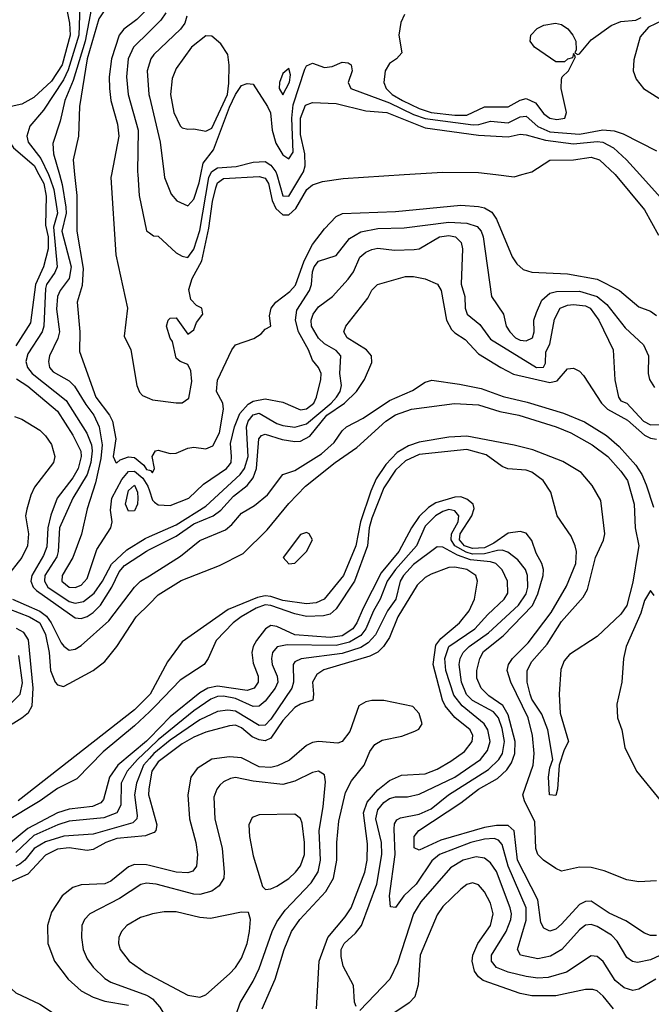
# Model space of a CAD drawing. Header units: inches. Extents: x 990535 to 1117859, y 769386 to 892122.
# Tile 560 of 656: x 1079563 to 1081692, y 807205 to 810522. Entities that reach past the tile are written whole.
import ezdxf

# ---------------------------------------------------------------- set-up
doc = ezdxf.new("R2010")
doc.units = ezdxf.units.IN
doc.header["$MEASUREMENT"] = 0
for name, color, linetype in [('B0870', 7, 'Continuous'), ('B0871', 7, 'Continuous'), ('B0880', 7, 'Continuous'), ('B0881', 7, 'Continuous')]:
    doc.layers.add(name, color=color, linetype=linetype)

msp = doc.modelspace()

# ---------------------------------------------------------------- linework, layer by layer
at = {"layer": 'B0870', "color": 5}
for points, elevation in [([(1079627.7, 810000), (1079643.5, 809970), (1079651.9, 809928.1), (1079650.2, 809830), (1079658.8, 809790), (1079658.3, 809750), (1079643, 809690), (1079616.2, 809630), (1079599.6, 809500.4), (1079550, 809423.8)], 2520), ([(1079659.4, 810000), (1079665.9, 809985.9), (1079677.7, 809950), (1079689.9, 809870), (1079676.5, 809823.5), (1079688.7, 809690), (1079681.5, 809670), (1079653.3, 809630), (1079650, 809616.8), (1079643.5, 809490), (1079638.4, 809470), (1079590, 809396.6), (1079583.5, 809370), (1079589.1, 809350), (1079605.1, 809330), (1079719.2, 809239.2), (1079789.4, 809129.4), (1079804.7, 809090), (1079807.5, 809070), (1079802, 809030), (1079789.8, 808990.2), (1079742.2, 808910), (1079697.4, 808810), (1079692.6, 808730), (1079687.4, 808712.6), (1079647.5, 808650), (1079646.3, 808630), (1079657.4, 808610), (1079730, 808561.6), (1079750, 808556.1), (1079778.1, 808561.9), (1079814.2, 808590), (1079842.4, 808630), (1079871.9, 808688.1), (1079923.6, 808736.4), (1079985.3, 808774.7), (1080000, 808781.1)], 2540), ([(1079696.8, 810000), (1079706.4, 809966.4), (1079717.9, 809890), (1079718.9, 809870), (1079704.9, 809810), (1079736.5, 809690), (1079729.8, 809650), (1079698.6, 809610), (1079689.8, 809590), (1079687.3, 809547.3), (1079697.2, 809470), (1079691.6, 809448.4), (1079663.4, 809390), (1079659.4, 809370), (1079662.9, 809350), (1079675.8, 809335.8), (1079730, 809305.9), (1079747.7, 809287.7), (1079785.2, 809225.2), (1079812.1, 809190), (1079830.4, 809150.4), (1079840.6, 809090), (1079836, 809044), (1079818.6, 808961.4), (1079790, 808874.3), (1079770.8, 808789.2), (1079742.1, 808710), (1079705.7, 808650), (1079704.8, 808630), (1079729.5, 808610), (1079750, 808608.6), (1079770, 808617.2), (1079790, 808639.2), (1079822.5, 808737.5), (1079870, 808810.6), (1079873.9, 808830), (1079868.4, 808870), (1079872.9, 808910), (1079906.5, 808973.5), (1079930, 808999.8), (1079950, 809000.8), (1079977.3, 808977.3), (1079995, 808950), (1080000, 808934.5)], 2560), ([(1079747.8, 810000), (1079754.9, 809930), (1079755.4, 809810), (1079776.2, 809683.8), (1079773.1, 809626.9), (1079756, 809570), (1079765.7, 809470), (1079764.5, 809404.5), (1079819.9, 809250), (1079865.9, 809190), (1079875.4, 809170), (1079886.4, 809110), (1079877.5, 809050), (1079887.2, 809030), (1079890, 809028.6), (1079901.2, 809038.8), (1079930, 809049.5), (1079950, 809046.9), (1079981, 809021), (1079990, 809006.9), (1080000, 809004.1)], 2580), ([(1079872.4, 810000), (1079870.5, 809990), (1079886.6, 809730), (1079925.9, 809550), (1079915.4, 809455.4), (1079937.8, 809410), (1079957.9, 809290), (1079966.9, 809266.9), (1079976.3, 809256.3), (1080000, 809246.1)], 2620), ([(1079960.5, 810000), (1079965, 809930), (1079990, 809810.4), (1080000, 809803.7)], 2640), ([(1079552.4, 809312.4), (1079590, 809287.6), (1079690, 809202.8), (1079742.1, 809122.1), (1079768.4, 809068.4), (1079769.8, 809050), (1079760.1, 809010), (1079741.5, 808978.5), (1079688.5, 808910), (1079667.3, 808852.7), (1079658, 808810), (1079654.4, 808745.6), (1079643, 808717), (1079603.5, 808650), (1079600.6, 808630), (1079608.1, 808610), (1079619.2, 808599.2), (1079750, 808507.4), (1079770, 808505), (1079790, 808511.9), (1079810, 808524.6), (1079835.2, 808550), (1079872.9, 808610), (1079897.6, 808662.4), (1079916.3, 808683.7), (1079990, 808731.7), (1080000, 808736.8)], 2520), ([(1079544.8, 809184.8), (1079570, 809176.3), (1079630, 809139.2), (1079650, 809120.3), (1079670, 809090.6), (1079680.6, 809050), (1079676.2, 809030), (1079612.9, 808947.1), (1079599.8, 808920.2), (1079586.5, 808873.5), (1079582.6, 808850), (1079592.2, 808790), (1079589.4, 808750), (1079570, 808709.9), (1079517.2, 808642.8)], 2480), ([(1079538.6, 808570), (1079630, 808529.5), (1079652.7, 808512.7), (1079669.2, 808490), (1079702.7, 808422.7), (1079711.1, 808411.1), (1079730, 808397.8), (1079750, 808401.2), (1079770, 808413.4), (1079863.5, 808496.5), (1079950, 808610.1), (1079970.4, 808630), (1080000, 808648.6)], 2480), ([(1079490, 808551), (1079595.5, 808510), (1079630, 808490), (1079650, 808450.7), (1079662.4, 808390), (1079666.9, 808330), (1079682.1, 808290), (1079690, 808280.7), (1079710, 808276.1), (1079730, 808285.3), (1079810.5, 808330), (1079850, 808359.9), (1079890.2, 808409.8), (1079954.9, 808510), (1080000, 808554.5)], 2460), ([(1079510, 808133.2), (1079569.5, 808170.5), (1079591.9, 808188.1), (1079604.3, 808210), (1079607.9, 808270), (1079592.7, 808432.7), (1079577, 808457), (1079551.3, 808471.3)], 2460), ([(1079530, 808216), (1079563.7, 808250), (1079571.9, 808288.1), (1079559.5, 808379.5)], 2480), ([(1080000, 808247.1), (1079950, 808196.8), (1079557.8, 807890)], 2460), ([(1080000, 808190.5), (1079950, 808143), (1079844.3, 808055.7), (1079755.5, 807964.5), (1079690, 807931.7), (1079631.9, 807890), (1079510, 807817.7)], 2480), ([(1080000, 808101.6), (1079990, 808091.4), (1079894.1, 808010), (1079865.1, 807970), (1079845.2, 807894.8), (1079836, 807884), (1079808.2, 807871.8), (1079730, 807861.9), (1079690, 807850), (1079590, 807797.2), (1079531.5, 807748.5), (1079510, 807738.4), (1079350, 807726.8), (1079330, 807718.8), (1079270, 807680.5), (1079190, 807654.1), (1079119.7, 807610), (1079110.8, 807590), (1079106.1, 807553.9), (1079109.5, 807510), (1079178.4, 807390), (1079230, 807266.8), (1079280.3, 807200.3)], 2520), ([(1080000, 808067.6), (1079960, 808030), (1079924.5, 807990), (1079904.8, 807950), (1079903.9, 807876.1), (1079890.2, 807849.8), (1079846.5, 807833.5), (1079730, 807821.6), (1079690.7, 807810), (1079610, 807773.3), (1079550, 807716.4)], 2540), ([(1080000, 808032.7), (1079980.6, 808010), (1079956, 807950), (1079949.2, 807910), (1079958.6, 807841.4), (1079957.1, 807830), (1079943.9, 807816.1), (1079810, 807777.5), (1079711.8, 807771.8), (1079650, 807752.4), (1079611.9, 807730), (1079579.9, 807690), (1079563.3, 807676.7), (1079549.7, 807670.3)], 2560), ([(1080000, 807943.7), (1079997.7, 807930), (1079997, 807910), (1080000, 807899.6)], 2580), ([(1080000, 807777.8), (1079987.4, 807772.6), (1079890, 807763.7), (1079852.6, 807750), (1079810, 807726.1), (1079790, 807723.3), (1079730, 807732.2), (1079690, 807727.2), (1079650, 807707.8), (1079590, 807643.6), (1079470.2, 807590), (1079445.7, 807570), (1079430.8, 807550), (1079417.8, 807522.2), (1079413.1, 807490), (1079426.5, 807410), (1079457.2, 807350), (1079499.4, 807290), (1079550, 807244), (1079630, 807205.1), (1079710, 807152.7)], 2580), ([(1080000, 807672.3), (1079990, 807674.8), (1079950, 807675.8), (1079930, 807668.4), (1079870, 807619.7), (1079850, 807610.6), (1079770, 807607.6), (1079741.9, 807598.1), (1079706.3, 807570), (1079670, 807515.3), (1079656.2, 807470), (1079658, 807410), (1079680.4, 807350), (1079725.8, 807290), (1079769.5, 807250), (1079810, 807229.1), (1079850, 807215.1), (1079930, 807202.4)], 2620), ([(1080000, 807611.9), (1079990, 807612.8), (1079971.3, 807608.7), (1079899.2, 807560.8), (1079798.8, 807510), (1079781.7, 807490), (1079772.5, 807470), (1079770.7, 807430), (1079776.4, 807390), (1079790, 807358), (1079810.1, 807330), (1079850, 807291.3), (1079870, 807279.2), (1079990, 807235.5), (1080000, 807229.5)], 2640), ([(1080000, 807506.8), (1079970, 807497.5), (1079924, 807470), (1079906, 807450), (1079896.6, 807430), (1079895.9, 807410), (1079901.9, 807390), (1079931.6, 807350), (1079988.6, 807310), (1080000, 807304)], 2660)]:
    msp.add_lwpolyline(points, dxfattribs=dict(at, elevation=elevation))
at = {"layer": 'B0870', "color": 5, "elevation": 2540}
msp.add_lwpolyline([(1079930, 808866.2), (1079919.6, 808890), (1079930, 808935.9), (1079950, 808953.6), (1079960.2, 808930), (1079960.5, 808910), (1079959.5, 808890), (1079950, 808867.8)], close=True, dxfattribs=at)
at = {"layer": 'B0871', "color": 5}
for points, elevation in [([(1080000, 811342.7), (1079971, 811351), (1079910, 811390.3), (1079850, 811395.9), (1079810, 811379.6), (1079720.9, 811319.1), (1079704.1, 811295.9), (1079694.7, 811270), (1079692.1, 811230), (1079703, 811190), (1079749.2, 811109.2), (1079816.1, 810956.1), (1079837, 810857), (1079913.3, 810690), (1079912.5, 810650), (1079903.9, 810610), (1079889.2, 810590.8), (1079850, 810555.6), (1079830, 810524.5), (1079790.6, 810390), (1079764.8, 810230), (1079761.3, 810130), (1079742.6, 810050), (1079747.8, 810000)], 2580), ([(1080000, 810595.8), (1079995.9, 810570), (1079984.4, 810550), (1079957.1, 810522.9), (1079913.8, 810490), (1079898.2, 810470), (1079872.5, 810390), (1079864.4, 810330), (1079864.9, 810290), (1079870.4, 810250), (1079892.1, 810170), (1079896.5, 810130), (1079872.4, 810000)], 2620), ([(1079716.4, 810583.6), (1079730.9, 810510), (1079732.7, 810470), (1079705.6, 810370), (1079670, 810314.9), (1079610, 810259.6), (1079570, 810238), (1079498, 810222), (1079479.3, 810210), (1079471.6, 810190), (1079481.9, 810170), (1079510, 810138.4), (1079541.6, 810090), (1079611.3, 810031.3), (1079627.7, 810000)], 2520), ([(1079765.4, 810570), (1079762.2, 810470), (1079726.5, 810353.5), (1079710, 810319.5), (1079643, 810217), (1079596.7, 810163.3), (1079586.3, 810130), (1079591.3, 810110), (1079634.2, 810054.2), (1079659.4, 810000)], 2540), ([(1079803.7, 810556.3), (1079782.9, 810450), (1079742.8, 810317.2), (1079714.7, 810250), (1079699.6, 810180.4), (1079674.6, 810105.4), (1079676.9, 810070), (1079696.8, 810000)], 2560), ([(1080000, 810482.6), (1079946.7, 810430), (1079928.8, 810390), (1079922.5, 810330), (1079928.7, 810270), (1079961.7, 810150), (1079959.9, 810010), (1079960.5, 810000)], 2640), ([(1080000, 810375.9), (1079992, 810350), (1079998.1, 810270), (1080000, 810262.3)], 2660)]:
    msp.add_lwpolyline(points, dxfattribs=dict(at, elevation=elevation))
at = {"layer": 'B0880', "color": 5}
for points, elevation in [([(1080000, 809803.7), (1080014.2, 809794.2), (1080030, 809792.9), (1080090, 809736.2), (1080110, 809725.1), (1080130, 809720.7), (1080150, 809749.4), (1080170, 809811.5), (1080200.8, 809990), (1080205.3, 810000)], 2640), ([(1080000, 809246.1), (1080010, 809241.8), (1080090, 809231.2), (1080110, 809231.1), (1080132.5, 809247.5), (1080142.9, 809302.9), (1080139.6, 809339.6), (1080130, 809360.4), (1080104.2, 809370), (1080090, 809382), (1080078.2, 809438.2), (1080070, 809449.5), (1080057.6, 809490), (1080063.7, 809510), (1080070, 809516.3), (1080090, 809518), (1080130, 809462.8), (1080150, 809477.3), (1080158.6, 809501.4), (1080180.5, 809530), (1080176.9, 809550), (1080159.1, 809559.1), (1080139.7, 809579.7), (1080132.7, 809612.7), (1080144.2, 809650), (1080176.4, 809710), (1080200.8, 809819.2), (1080212.3, 809910), (1080224.4, 809955.6), (1080230, 809972), (1080250, 809986.8), (1080370, 809993.9), (1080390, 809988.4), (1080401.1, 809970), (1080413.5, 809913.5), (1080426.1, 809886.1), (1080450, 809864.4), (1080470, 809864.9), (1080493.9, 809886.1), (1080531.3, 809950), (1080550, 809966.1), (1080583.2, 809976.8), (1080652.9, 809987.1), (1080859.2, 810000)], 2620), ([(1080049.8, 810000), (1080050.9, 809990.9), (1080073.9, 809933.9), (1080092, 809912), (1080130, 809895.2), (1080150, 809917.4), (1080167.9, 809972.1), (1080173.5, 810000)], 2660), ([(1080429.4, 810000), (1080450, 809928.2), (1080470, 809927.6), (1080513.5, 810000)], 2640), ([(1081167.9, 810000), (1081230, 809992.5), (1081255.5, 810000)], 2620), ([(1081570.1, 810000), (1081670, 809881.7), (1081716.5, 809796.5)], 2620), ([(1081654.1, 810000), (1081723.1, 809923.1)], 2640), ([(1080000, 809004.1), (1080003.2, 809003.2), (1080010, 808995.7), (1080017.6, 809010), (1080008.9, 809050), (1080021.1, 809070), (1080030, 809072.3), (1080070, 809061.1), (1080090, 809061.3), (1080130, 809078.4), (1080150, 809081.6), (1080190, 809076.5), (1080213.6, 809086.4), (1080236.3, 809130), (1080249.9, 809209.9), (1080247.5, 809230), (1080226.5, 809270), (1080230, 809307.7), (1080277.8, 809410), (1080290, 809426.6), (1080352.2, 809447.8), (1080376.6, 809463.4), (1080390, 809479.6), (1080409.5, 809490), (1080404.7, 809524.7), (1080410.4, 809550), (1080426.8, 809570), (1080474, 809606), (1080492.6, 809627.4), (1080522.1, 809710), (1080550, 809764.2), (1080590, 809817.3), (1080630, 809859.3), (1080651.2, 809868.8), (1080830, 809875.4), (1081050, 809897.1), (1081110, 809892.8), (1081130, 809888.1), (1081154.2, 809874.2), (1081170.5, 809850.5), (1081223.5, 809723.5), (1081239.5, 809699.5), (1081260.2, 809680.2), (1081290, 809671.3), (1081410, 809665.9), (1081510, 809648.1), (1081585.1, 809610), (1081650, 809555.2), (1081690, 809540.2), (1081710, 809525.5)], 2580), ([(1080000, 808934.5), (1080010, 808903.2), (1080017.1, 808897.1), (1080030, 808887.5), (1080070, 808885.8), (1080132.9, 808910), (1080182.2, 808957.8), (1080260.4, 809010), (1080270, 809022), (1080275.7, 809030), (1080277.1, 809050), (1080273.8, 809093.8), (1080286.6, 809150), (1080305.1, 809194.9), (1080333.4, 809226.6), (1080350, 809237.1), (1080390, 809245.1), (1080450, 809233.6), (1080510, 809208), (1080530, 809210.6), (1080554, 809230), (1080563.6, 809250), (1080578.5, 809310), (1080579.2, 809330), (1080570.5, 809350), (1080550, 809375), (1080536.7, 809410), (1080502.7, 809470), (1080493, 809510), (1080496.6, 809543.4), (1080539.6, 809610), (1080547, 809630), (1080550, 809672.6), (1080555.6, 809690), (1080570, 809708.6), (1080630, 809727.2), (1080674.6, 809785.4), (1080713, 809807), (1080770, 809819.1), (1080859.3, 809820.7), (1081010, 809840), (1081070, 809837), (1081105.4, 809825.4), (1081119.1, 809810), (1081125.1, 809790), (1081153.8, 809590), (1081194.2, 809530), (1081202.6, 809490), (1081215.5, 809470), (1081235, 809450), (1081250, 809442.5), (1081270, 809439.9), (1081291.3, 809450), (1081297.1, 809470), (1081296.6, 809510), (1081304.9, 809535.1), (1081323.3, 809576.7), (1081350, 809601.1), (1081373.2, 809606.8), (1081450, 809607.2), (1081510, 809589), (1081542.6, 809562.6), (1081604.2, 809484.2), (1081666.2, 809426.2), (1081682.7, 809390), (1081681.9, 809330), (1081686.5, 809310), (1081703.1, 809283.1)], 2560), ([(1080000, 808781.1), (1080090, 808820), (1080190, 808882.8), (1080305.7, 808990), (1080321.1, 809010), (1080333.5, 809050), (1080327.2, 809150), (1080333.6, 809170), (1080350, 809191.1), (1080370, 809196.5), (1080430, 809161.8), (1080450, 809154.7), (1080490.2, 809149.8), (1080530, 809160.9), (1080612.6, 809230), (1080631.4, 809250), (1080643.2, 809270), (1080647.8, 809290), (1080641.6, 809330), (1080645.4, 809390), (1080630, 809407.4), (1080590, 809429.6), (1080570, 809449.6), (1080546.1, 809490), (1080545, 809510), (1080552.3, 809530), (1080570, 809555.1), (1080617.3, 809590), (1080670, 809648.2), (1080687.8, 809672.2), (1080710, 809722.2), (1080730, 809738.9), (1080750, 809748.4), (1080770, 809752.9), (1080826, 809746), (1080892.4, 809747.6), (1080910, 809750.5), (1080977.7, 809790), (1081010, 809794.8), (1081032.4, 809790), (1081051.2, 809771.2), (1081056, 809750), (1081051.5, 809631.5), (1081063.8, 809590), (1081064.7, 809550), (1081071, 809530), (1081114.7, 809494.7), (1081150, 809445.4), (1081305.2, 809350), (1081328.4, 809351.6), (1081335.1, 809364.9), (1081337.3, 809402.7), (1081350.6, 809429.4), (1081366.3, 809513.7), (1081385.3, 809550), (1081410, 809560.5), (1081430, 809563.1), (1081470, 809558.4), (1081486.1, 809550), (1081515.3, 809510), (1081564.3, 809410), (1081569, 809309), (1081581.5, 809250), (1081590, 809237.6), (1081610, 809230.3), (1081666.2, 809170), (1081690, 809157.3), (1081790, 809159.2)], 2540), ([(1080000, 808736.8), (1080090, 808782.6), (1080150, 808823.4), (1080215.3, 808850), (1080240.7, 808870), (1080283.3, 808916.7), (1080330, 808953), (1080350, 808978.5), (1080361.7, 809010), (1080368.8, 809110), (1080378.4, 809121.6), (1080390, 809125.9), (1080447.4, 809107.4), (1080490, 809101.5), (1080510, 809102.2), (1080541.4, 809118.6), (1080597.9, 809190), (1080657.7, 809230), (1080698.4, 809270), (1080724.8, 809310), (1080750, 809367.4), (1080748.6, 809390), (1080731.7, 809410), (1080667, 809450), (1080655.9, 809470), (1080662, 809490), (1080736.1, 809583.9), (1080750, 809611.4), (1080768.6, 809630), (1080863.5, 809656.5), (1080890, 809656.9), (1080930, 809648.8), (1080971.3, 809631.3), (1080983.9, 809610), (1081002.1, 809510), (1081018.8, 809478.8), (1081030, 809466.7), (1081064.8, 809444.8), (1081110, 809395.9), (1081185, 809350), (1081228, 809328), (1081350, 809299.3), (1081374.5, 809305.5), (1081410, 809345.4), (1081430, 809348), (1081450, 809337.7), (1081463.4, 809323.4), (1081524.5, 809230), (1081545, 809210), (1081612.4, 809172.4), (1081670, 809122.8), (1081690, 809112.6), (1081710, 809109.4)], 2520), ([(1080000, 808648.6), (1080105.2, 808714.8), (1080170, 808767), (1080256.7, 808803.3), (1080278.4, 808821.6), (1080310, 808859.4), (1080354.8, 808885.2), (1080398.3, 808921.7), (1080450, 808989.6), (1080490, 809003.7), (1080580.2, 809059.8), (1080622.8, 809097.2), (1080650, 809137.1), (1080664.8, 809150), (1080720.5, 809179.5), (1080810, 809238.8), (1080887.4, 809272.6), (1080930, 809300.9), (1080952.7, 809307.3), (1081045.3, 809294.7), (1081119, 809279), (1081192.9, 809252.9), (1081274, 809234), (1081396.7, 809196.7), (1081467.4, 809167.4), (1081540.9, 809120.9), (1081584.3, 809084.3), (1081640.8, 809020.8), (1081660.4, 808990), (1081675, 808955), (1081700.2, 808880.2)], 2480), ([(1080000, 808554.5), (1080030, 808584.1), (1080106.8, 808633.2), (1080236.9, 808683.1), (1080316, 808724), (1080397.1, 808802.9), (1080470, 808892.6), (1080526.6, 808950), (1080626.1, 809030), (1080699.5, 809080.5), (1080796.7, 809170), (1080830, 809191), (1080884, 809210), (1081028.5, 809228.5), (1081110, 809224.6), (1081181.8, 809201.8), (1081245.3, 809190), (1081371.8, 809150), (1081421.6, 809130), (1081493.5, 809090), (1081545.4, 809050), (1081590, 809001.5), (1081612.3, 808970), (1081634.1, 808890), (1081638.2, 808810), (1081650.1, 808750), (1081647.5, 808730), (1081630, 808626.6), (1081610, 808549), (1081590, 808519.8), (1081510, 808444.4), (1081417, 808383), (1081398.4, 808361.6), (1081387, 808333), (1081381.6, 808250), (1081385.5, 808185.5), (1081412.7, 808090), (1081398.3, 808061.7), (1081381.6, 808010), (1081376.3, 807930), (1081370, 807908.7), (1081349.6, 807910), (1081345.5, 807970), (1081350, 808001), (1081360.5, 808030), (1081343.4, 808130), (1081322.8, 808182.8), (1081290, 808233.3), (1081284, 808250), (1081273.7, 808290), (1081273.5, 808330), (1081290, 808359.7), (1081341.5, 808418.5), (1081390, 808494.3), (1081463.1, 808576.9), (1081477.8, 808602.2), (1081504.6, 808710), (1081531.6, 808768.4), (1081536.1, 808790), (1081522.2, 808902.2), (1081492.8, 808952.8), (1081456.2, 808996.2), (1081393.9, 809033.9), (1081292.7, 809072.7), (1081230, 809088.3), (1081070, 809118.8), (1081010, 809115.8), (1080910, 809098.2), (1080873.5, 809086.5), (1080835.8, 809064.2), (1080797, 809023), (1080764.3, 808975.7), (1080746.3, 808933.7), (1080711.3, 808830), (1080695.6, 808750), (1080654.9, 808650), (1080588.8, 808570), (1080562.3, 808557.7), (1080530, 808554), (1080450, 808565), (1080410, 808579.2), (1080390, 808581), (1080364.6, 808575.4), (1080265.5, 808534.5), (1080110, 808426.2), (1080060.8, 808359.2), (1080002.9, 808250), (1080000, 808247.1)], 2460), ([(1081710, 807620.7), (1081650, 807617.6), (1081610, 807624.5), (1081534, 807654), (1081490, 807665.7), (1081450, 807666.7), (1081390, 807653.5), (1081370, 807662.8), (1081329.2, 807690), (1081309.4, 807710), (1081303.5, 807730), (1081300, 807820), (1081264.4, 807890), (1081258.8, 807910), (1081294.3, 808010), (1081297.4, 808050), (1081292.2, 808110), (1081277.5, 808170), (1081218.9, 808290), (1081206.4, 808330), (1081210.8, 808350), (1081224.4, 808370), (1081277.5, 808422.5), (1081354.9, 808525.1), (1081406.1, 808613.9), (1081437.8, 808690), (1081439.8, 808730), (1081435.7, 808750), (1081422.3, 808782.3), (1081375.3, 808850), (1081353.4, 808930), (1081328.3, 808970), (1081290, 808997.8), (1081270, 809004.2), (1081208.7, 809008.7), (1081190, 809017), (1081135.9, 809055.9), (1081070, 809074.2), (1080910, 809057.5), (1080863.8, 809036.2), (1080830, 809004.4), (1080790, 808944.4), (1080750, 808842.9), (1080740.7, 808810), (1080735.1, 808750), (1080691.6, 808630), (1080630, 808537.1), (1080610, 808519.6), (1080586.8, 808513.2), (1080530, 808511.8), (1080490, 808520.8), (1080410, 808548.7), (1080390, 808550.3), (1080360.4, 808539.6), (1080309.3, 808510), (1080282.4, 808490), (1080224.8, 808430), (1080198.4, 808370), (1080185.1, 808350), (1080103.6, 808296.4), (1080020.5, 808210), (1080000, 808190.5)], 2480), ([(1081710, 807436.4), (1081690, 807436.4), (1081670, 807444.3), (1081606.2, 807486.2), (1081550, 807512.3), (1081490, 807551.9), (1081470, 807551.3), (1081450, 807540.8), (1081390, 807474.9), (1081370, 807457.9), (1081350, 807451.4), (1081330, 807461.2), (1081320, 807480), (1081310, 807556.8), (1081241.3, 807690), (1081230, 807788.9), (1081210, 807806.7), (1081170, 807806.8), (1081130, 807800.3), (1080982.5, 807757.5), (1080910, 807723.9), (1080892.5, 807732.5), (1080892.3, 807770), (1080908.2, 807790), (1081050, 807884), (1081110, 807929.3), (1081174, 807966), (1081204.8, 807995.2), (1081221.1, 808018.9), (1081231.7, 808050), (1081233, 808090), (1081210, 808180.4), (1081191.6, 808211.6), (1081144.4, 808244.4), (1081118.6, 808270), (1081104, 808304), (1081104.1, 808330), (1081114.5, 808370), (1081126.9, 808393.1), (1081193.3, 808446.7), (1081292.1, 808547.9), (1081310, 808588.1), (1081327.8, 808650), (1081329.1, 808670), (1081323, 808690), (1081304.7, 808724.7), (1081290, 808767), (1081270, 808791.7), (1081250, 808797.4), (1081210, 808792), (1081161.9, 808758.1), (1081130, 808742.9), (1081090, 808740.6), (1081063, 808750), (1081045.4, 808770), (1081047.7, 808790), (1081087.5, 808850), (1081094.9, 808874.9), (1081091.7, 808890), (1081070, 808907), (1081050, 808914.3), (1081030, 808913.9), (1080965.6, 808894.4), (1080941.4, 808878.6), (1080910, 808848.3), (1080883.7, 808810), (1080841.2, 808730), (1080781.8, 808658.2), (1080720.7, 808539.3), (1080700, 808490), (1080686.3, 808470), (1080650, 808446.5), (1080610, 808441), (1080490, 808450), (1080430, 808477.9), (1080410, 808480.6), (1080391.2, 808470), (1080361.1, 808430), (1080350.1, 808410), (1080345.5, 808390), (1080350, 808354.4), (1080367.3, 808310), (1080366.7, 808290), (1080353.3, 808270), (1080330, 808262.1), (1080230, 808276.7), (1080196.9, 808270), (1080170, 808254), (1080070, 808172.8), (1080000, 808101.6)], 2520), ([(1081764.6, 807390), (1081690, 807354.4), (1081646.1, 807346.1), (1081628.9, 807348.9), (1081610, 807362.7), (1081577.5, 807417.5), (1081557.7, 807437.7), (1081510, 807467), (1081490, 807473.7), (1081470, 807470.9), (1081450, 807455.6), (1081390.7, 807390), (1081353, 807367), (1081310, 807358.3), (1081251.1, 807370), (1081241.1, 807390), (1081270, 807488.1), (1081271, 807530), (1081209.9, 807670.1), (1081190, 807743.5), (1081177.5, 807757.5), (1081163.1, 807763.1), (1081130, 807760.8), (1081084.3, 807750), (1080978.3, 807710), (1080952.3, 807687.7), (1080899, 807610), (1080857.9, 807570), (1080830, 807530.9), (1080813.3, 807533.3), (1080809.9, 807569.9), (1080828.5, 807710), (1080824.8, 807795.2), (1080827, 807813), (1080834.2, 807825.8), (1080847.1, 807832.9), (1080910, 807844.9), (1080950, 807863.7), (1081008.8, 807910), (1081143.9, 807996.1), (1081178.1, 808030), (1081190.6, 808050), (1081197, 808090), (1081190, 808134), (1081177.5, 808170), (1081160.7, 808190), (1081090, 808228), (1081069.1, 808249.1), (1081052.7, 808290), (1081044, 808350), (1081047.4, 808370), (1081057.8, 808390), (1081077.7, 808410), (1081143.5, 808456.5), (1081244.3, 808550), (1081270, 808588), (1081275.8, 808610), (1081275.5, 808650), (1081267.8, 808670), (1081242.6, 808702.6), (1081208.2, 808728.2), (1081190, 808735), (1081174.2, 808734.2), (1081130, 808722.6), (1081090, 808721.2), (1081067.7, 808727.7), (1081030.3, 808750), (1081018.1, 808770), (1081019, 808790), (1081041, 808830), (1081043.4, 808850), (1081030, 808867.4), (1081010, 808871.4), (1080990, 808865.4), (1080964.2, 808850), (1080930, 808815.7), (1080901.1, 808750), (1080830.2, 808670), (1080801.3, 808630), (1080778.4, 808570), (1080755.3, 808530), (1080729.8, 808470.2), (1080712.8, 808447.2), (1080675, 808425), (1080630, 808413.8), (1080464.2, 808415.8), (1080431.2, 808408.8), (1080415.5, 808390), (1080411.4, 808370), (1080413.8, 808350), (1080430.9, 808310), (1080432.9, 808290), (1080424.6, 808270), (1080390, 808226), (1080370, 808209), (1080350, 808208.7), (1080290, 808235.5), (1080250, 808243.5), (1080230, 808242), (1080206.6, 808233.4), (1080150, 808193.8), (1080030, 808095.8), (1080000, 808067.6)], 2540), ([(1080696.9, 807196.9), (1080691.7, 807211.7), (1080688.1, 807268.1), (1080653.6, 807333.6), (1080646.2, 807366.2), (1080646.7, 807390), (1080656.7, 807410), (1080695.3, 807444.7), (1080715.4, 807470), (1080766.6, 807610), (1080784.2, 807710), (1080782.8, 807750), (1080764, 807830), (1080770, 807860.1), (1080790, 807884.8), (1080810, 807898), (1080830, 807904.3), (1080870, 807904.3), (1080910, 807912.5), (1081030, 807969.8), (1081116.9, 808030), (1081139.9, 808060.1), (1081149, 808090), (1081141.5, 808130), (1081129.2, 808150), (1081054.5, 808210), (1081026.8, 808246.8), (1080999.1, 808330), (1080996.7, 808370), (1081010, 808410.8), (1081097.8, 808470), (1081141.5, 808518.5), (1081196.7, 808570), (1081208.5, 808590), (1081207.3, 808630), (1081190, 808668.6), (1081167.8, 808690), (1081150, 808695.8), (1081082.3, 808702.3), (1081038.5, 808718.5), (1080990, 808744.6), (1080970, 808746.6), (1080890, 808686.5), (1080857.1, 808650), (1080845.7, 808630), (1080831.4, 808570), (1080802.5, 808530), (1080762.4, 808450), (1080737.6, 808422.4), (1080712.6, 808407.4), (1080650, 808386.7), (1080511.7, 808368.3), (1080490, 808358.1), (1080484.8, 808350), (1080486.2, 808290), (1080480.2, 808270), (1080410, 808165.2), (1080390, 808145.2), (1080370, 808143.9), (1080290, 808192.4), (1080264, 808196), (1080230, 808191.4), (1080170, 808162.7), (1080070, 808094.4), (1080014.8, 808050), (1080000, 808032.7)], 2560), ([(1080563.2, 807190), (1080572.5, 807350), (1080601.2, 807430), (1080660.4, 807499.6), (1080679.8, 807530), (1080726.4, 807650), (1080733.8, 807690), (1080735, 807745), (1080722.5, 807850), (1080734.4, 807885.6), (1080770, 807927.1), (1080810, 807958.6), (1080850, 807976.4), (1080930, 807981.8), (1080970, 807997.4), (1081016.5, 808023.5), (1081063, 808057), (1081088.3, 808090), (1081090.7, 808110), (1081081.6, 808130), (1081030, 808171.2), (1080996.8, 808210), (1080987.9, 808230), (1080957.3, 808350), (1080965.6, 808414.4), (1080982.3, 808437.7), (1081046, 808490), (1081078.3, 808530), (1081096.1, 808570), (1081106.4, 808630), (1081100.2, 808650), (1081070, 808669.4), (1081030, 808678), (1081010, 808676.6), (1080950, 808653.8), (1080930, 808642.3), (1080902.9, 808617.1), (1080837.2, 808510), (1080810, 808440.6), (1080789.7, 808410.3), (1080770, 808390.9), (1080742.8, 808377.2), (1080588.1, 808331.9), (1080564.5, 808315.5), (1080549.7, 808290), (1080553.9, 808250), (1080550.9, 808229.1), (1080510, 808216.4), (1080490, 808205), (1080450, 808160.8), (1080410, 808101), (1080390, 808092.8), (1080370, 808095.4), (1080346.4, 808106.4), (1080310, 808136.8), (1080290, 808145.1), (1080270, 808143.5), (1080190, 808122), (1080150, 808104.3), (1080110, 808082.2), (1080030, 808021.9), (1080007.7, 807990), (1080000, 807943.7)], 2580), ([(1081701.6, 808581.6), (1081690, 808599.5), (1081670, 808565.1), (1081657.4, 808522.6), (1081607.8, 808410), (1081599.1, 808370), (1081592.8, 808290), (1081576, 808216), (1081578.6, 808170), (1081592.7, 808130), (1081603.3, 808070), (1081642.8, 807990), (1081726.8, 807886.8)], 2480), ([(1080379.7, 807190), (1080423.8, 807290), (1080454.7, 807390), (1080479.7, 807450), (1080507.8, 807490), (1080594.8, 807585.2), (1080620.4, 807630), (1080632.5, 807690), (1080631.8, 807750), (1080638.3, 807821.7), (1080661.8, 807918.2), (1080681.8, 807958.2), (1080724.3, 808010), (1080743.4, 808056.6), (1080760.4, 808079.6), (1080785.3, 808094.7), (1080851.7, 808108.3), (1080895.3, 808124.7), (1080908, 808132), (1080920.2, 808150), (1080910, 808184.2), (1080888.4, 808208.4), (1080790, 808228.5), (1080750, 808228.4), (1080730, 808224.1), (1080706.5, 808210), (1080676.3, 808123.7), (1080650, 808090.6), (1080635.7, 808084.3), (1080570.7, 808090.7), (1080550, 808087.1), (1080530, 808076.7), (1080472.7, 808027.3), (1080432.2, 808007.8), (1080410, 808002.8), (1080370, 808004.8), (1080310, 808035.2), (1080270, 808038.6), (1080210, 808030.2), (1080160.6, 807999.4), (1080139.9, 807970), (1080129.3, 807910), (1080135.5, 807830), (1080156.4, 807750), (1080161.8, 807710), (1080159, 807670), (1080146.7, 807653.3), (1080130, 807648.3), (1080090.4, 807649.6), (1080000, 807672.3)], 2620), ([(1080292.4, 807170), (1080306.1, 807210), (1080350, 807283.2), (1080370, 807325.6), (1080413.9, 807450), (1080430, 807483.2), (1080458.3, 807521.7), (1080545.7, 807614.3), (1080569.3, 807650.7), (1080576.6, 807690), (1080572.5, 807790), (1080586.5, 807870), (1080594.3, 807954.3), (1080590, 807978.5), (1080570, 807990.4), (1080550, 807986), (1080490, 807956.6), (1080450, 807945.5), (1080350, 807956.9), (1080290.7, 807969.3), (1080273.9, 807966.1), (1080250, 807954.5), (1080237.4, 807942.6), (1080227.5, 807930), (1080217.4, 807902.6), (1080221, 807830), (1080245.3, 807730), (1080252.2, 807650), (1080250.7, 807630), (1080235.7, 807604.3), (1080210, 807586.5), (1080170, 807574.7), (1080150, 807576.2), (1080023, 807610), (1080000, 807611.9)], 2640), ([(1080000, 807899.6), (1080025.5, 807810), (1080021.3, 807790), (1080015.8, 807784.2), (1080000, 807777.8)], 2580), ([(1081707.8, 807290), (1081650, 807256.1), (1081630, 807251.5), (1081600.5, 807260.5), (1081570, 807285.2), (1081530, 807349), (1081510, 807366.4), (1081490, 807367.9), (1081406.4, 807313.6), (1081344.8, 807295.2), (1081310, 807293.4), (1081270, 807298.1), (1081210, 807312.9), (1081170, 807329.3), (1081153, 807350), (1081153.3, 807370), (1081202.7, 807450), (1081218.4, 807490), (1081220.6, 807510), (1081216.7, 807530), (1081170, 807652.7), (1081150, 807681.7), (1081130, 807696.9), (1081102, 807702), (1081057.7, 807690), (1081015.4, 807664.6), (1080915, 807550), (1080890, 807509.9), (1080836.4, 807343.6), (1080810.7, 807289.3), (1080710, 807183.8)], 2560), ([(1081564.7, 807190), (1081530, 807232.3), (1081510, 807249.9), (1081494.8, 807254.8), (1081470, 807254.7), (1081370, 807233.2), (1081290, 807233.3), (1081250, 807240.9), (1081125.3, 807285.3), (1081110, 807296.9), (1081096.2, 807316.2), (1081088, 807350), (1081090.2, 807370), (1081107, 807410), (1081150.6, 807470), (1081159.7, 807510), (1081150, 807546), (1081130, 807584.2), (1081110, 807607.7), (1081090, 807614.2), (1081070, 807607.9), (1081050, 807593.1), (1080990, 807534), (1080970, 807506), (1080912.6, 807370), (1080906.8, 807270), (1080895.4, 807230), (1080876.1, 807210), (1080817.9, 807170)], 2580), ([(1080000, 807304), (1080130, 807235.9), (1080170, 807228.4), (1080190, 807236.8), (1080270, 807307.5), (1080290, 807328.4), (1080310, 807360.2), (1080329.4, 807410), (1080337.3, 807450), (1080340.8, 807490), (1080333.9, 807513.9), (1080310, 807515.5), (1080206.1, 807493.9), (1080170, 807497.1), (1080090, 807516), (1080050, 807516.2), (1080010, 807509.9), (1080000, 807506.8)], 2660), ([(1080000, 807229.5), (1080010, 807223.5), (1080035.3, 807195.3), (1080057.6, 807157.6), (1080065.4, 807114.6), (1080057.4, 807070), (1080017.9, 806990), (1080008.6, 806910), (1080000, 806892.4)], 2640)]:
    msp.add_lwpolyline(points, dxfattribs=dict(at, elevation=elevation))
for points, elevation in [([(1080530, 808793.9), (1080510, 808787.8), (1080451.5, 808710), (1080470, 808688.9), (1080490, 808691.3), (1080530, 808730.3), (1080549.8, 808770), (1080538.3, 808790)], 2460), ([(1080490, 807844.9), (1080370, 807843.4), (1080346.1, 807833.9), (1080335.5, 807810), (1080337.5, 807770), (1080350, 807705.5), (1080381.7, 807601.7), (1080391.6, 807591.6), (1080410, 807593.7), (1080430, 807602.9), (1080470, 807628.3), (1080493.1, 807650), (1080510, 807671.6), (1080522.9, 807710), (1080523.5, 807750), (1080515.5, 807815.5), (1080510, 807830.8)], 2660)]:
    msp.add_lwpolyline(points, close=True, dxfattribs=dict(at, elevation=elevation))
at = {"layer": 'B0881', "color": 5}
for points, elevation in [([(1080055, 810545), (1080039, 810521), (1080000, 810482.6)], 2640), ([(1080125.7, 810534.3), (1080119.1, 810510), (1080104.4, 810490), (1080014.7, 810405.3), (1080004.4, 810390), (1080000, 810375.9)], 2660), ([(1080860.3, 810539.7), (1080847.7, 810512.3), (1080840.9, 810470), (1080851, 810410), (1080832.8, 810390), (1080810, 810375), (1080795.4, 810350), (1080790.6, 810310), (1080798.5, 810290), (1080818.5, 810270), (1080853.5, 810250), (1080910, 810222.7), (1080950, 810209.9), (1081030, 810200), (1081070, 810200), (1081130, 810228.2), (1081210, 810228), (1081250, 810251), (1081270, 810256.5), (1081301.6, 810241.6), (1081330, 810205.4), (1081350, 810190.2), (1081374, 810186), (1081400.7, 810190), (1081406, 810210), (1081388, 810290), (1081390, 810322), (1081392, 810330), (1081413.2, 810350), (1081437.2, 810397.2), (1081430, 810408), (1081426.2, 810393.8), (1081410, 810389), (1081400, 810380), (1081370, 810380.7), (1081298.1, 810430), (1081284.3, 810450), (1081286.7, 810470), (1081308.1, 810491.9), (1081330, 810503.9), (1081369.9, 810510.1), (1081390, 810505.4), (1081411.5, 810491.5), (1081427.3, 810470), (1081438.3, 810450), (1081439.5, 810420.5), (1081434, 810410), (1081444.7, 810404.7), (1081450, 810407.3), (1081490, 810454), (1081557, 810503), (1081590, 810515.5), (1081639.8, 810520.2), (1081658, 810530)], 2680), ([(1080173.5, 810000), (1080181.3, 810038.7), (1080216.5, 810083.5), (1080270, 810227.2), (1080290, 810269.7), (1080310, 810300.3), (1080330, 810306.9), (1080350, 810304.7), (1080397.7, 810230), (1080407.9, 810207.9), (1080414.3, 810150), (1080426, 810106), (1080450, 810067.2), (1080470, 810053.3), (1080484.6, 810075.4), (1080480.7, 810190), (1080485.2, 810234.8), (1080524.4, 810355.6), (1080530, 810366.9), (1080550, 810375.3), (1080590, 810361.2), (1080616, 810364), (1080650, 810378.5), (1080670, 810377.3), (1080680.3, 810370), (1080684, 810350), (1080670.2, 810310), (1080679.6, 810290), (1080810, 810242.1), (1080890, 810202.7), (1080930, 810188.7), (1081091.6, 810168.4), (1081110.8, 810169.2), (1081150, 810180.5), (1081210, 810174.1), (1081250, 810195), (1081270, 810197.2), (1081310, 810162.5), (1081350, 810144), (1081450, 810136.6), (1081529.2, 810150.8), (1081567.3, 810147.3), (1081597.9, 810137.9), (1081710, 810080.5)], 2660), ([(1080000, 810262.3), (1080036.7, 810110), (1080049.8, 810000)], 2660), ([(1080513.5, 810000), (1080519.5, 810010), (1080525.1, 810030), (1080524.3, 810070), (1080510, 810135.6), (1080509.6, 810190.4), (1080526.4, 810233.6), (1080550, 810243.6), (1080630, 810239.5), (1080730, 810214.7), (1080800.2, 810210), (1080930, 810158), (1081110, 810133.6), (1081210, 810127.7), (1081250, 810136.2), (1081270, 810134.7), (1081335.9, 810115.9), (1081430, 810103.7), (1081510, 810112.3), (1081529.4, 810109.4), (1081564.8, 810090), (1081609.2, 810050), (1081654.1, 810000)], 2640), ([(1081255.5, 810000), (1081289.6, 810010), (1081350.6, 810049.4), (1081430, 810050.1), (1081490, 810059), (1081518, 810050), (1081570.1, 810000)], 2620), ([(1080205.3, 810000), (1080210, 810010.8), (1080230, 810022.5), (1080293, 810027), (1080350, 810042.1), (1080390, 810044), (1080410, 810032.2), (1080426.5, 810010), (1080429.4, 810000)], 2640), ([(1080859.2, 810000), (1080990, 810008.2), (1081110, 810007), (1081167.9, 810000)], 2620)]:
    msp.add_lwpolyline(points, dxfattribs=dict(at, elevation=elevation))
at = {"layer": 'B0881', "color": 5, "elevation": 2680}
for points in [[(1081730, 810519.6), (1081682.8, 810497.2), (1081655.3, 810464.7), (1081633.4, 810386.6), (1081631.6, 810350), (1081641.8, 810321.8), (1081666.3, 810290), (1081717.7, 810257.7), (1081750, 810227.3), (1081770, 810213.8), (1081790, 810212.5), (1081810, 810220.9), (1081860, 810260), (1081971.3, 810330), (1081984, 810350), (1081987.1, 810410), (1081977.4, 810430), (1081954.3, 810450), (1081910, 810474), (1081810, 810484.5), (1081758, 810518)], [(1080190, 810467.2), (1080142.3, 810430), (1080090, 810358.2), (1080076.4, 810323.6), (1080070.9, 810270), (1080082.7, 810210), (1080104.1, 810164.1), (1080110, 810158.3), (1080130, 810153), (1080150, 810153.9), (1080190, 810146.1), (1080210, 810157), (1080263.2, 810270), (1080268.4, 810308.4), (1080268.9, 810368.9), (1080264.8, 810404.8), (1080241.2, 810441.2), (1080210, 810466.2)], [(1080470, 810357.4), (1080450, 810341.4), (1080439, 810310), (1080437.7, 810290), (1080450, 810268.9), (1080472, 810312), (1080475.9, 810335.9)]]:
    msp.add_lwpolyline(points, close=True, dxfattribs=at)

doc.saveas('drawing.dxf')
